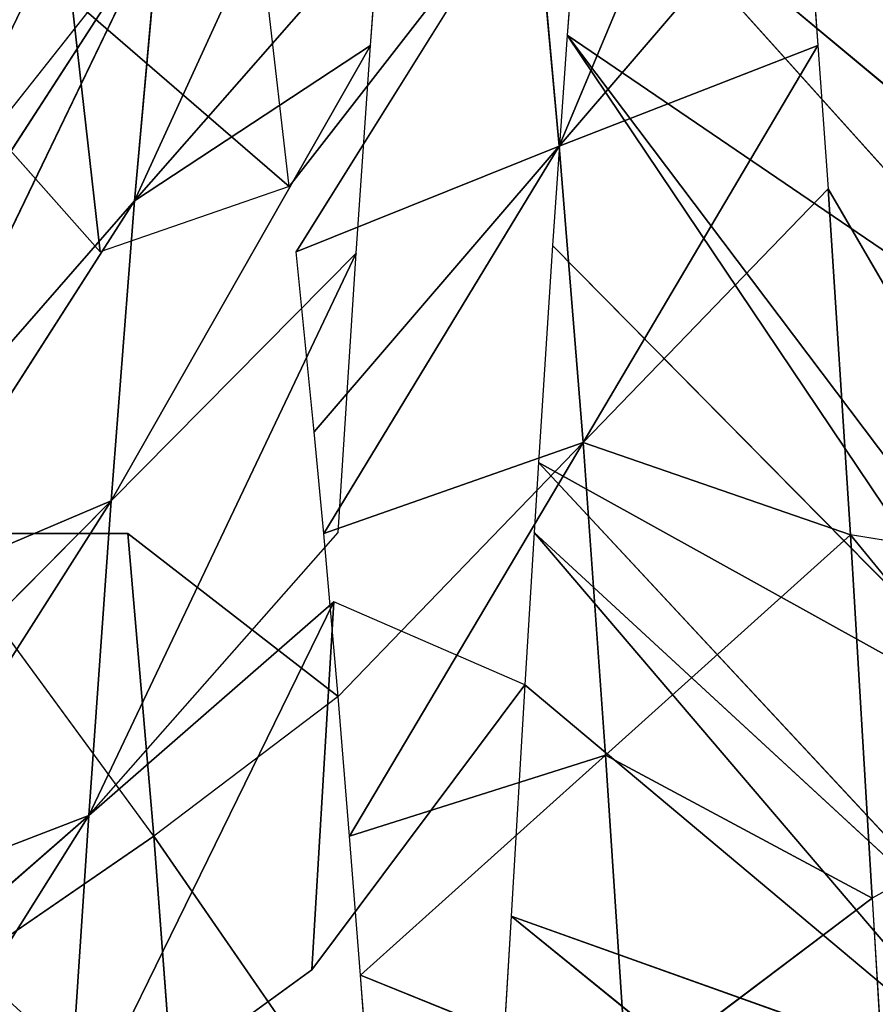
# Model space of a CAD drawing. Extents: x 143 to 263, y -61 to 82.
# Tile 570 of 656: x 248.336 to 248.718, y 73.035 to 73.475. Entities that reach past the tile are written whole.
import ezdxf

# ---------------------------------------------------------------- set-up
doc = ezdxf.new("R2010")
doc.units = 0
doc.header["$LTSCALE"] = 25.4
doc.layers.get('0').update_dxf_attribs({"color": 13, "linetype": 'CONTINUOUS'})

# ---------------------------------------------------------------- blocks, each defined once
blk = doc.blocks.new('ICE-BALL-8126_STL')
at = {"color": 41}
for p, q in [((8.86259, 44.94986, 93.84908), (8.67441, 44.72413, 93.50276)), ((8.86259, 44.94986, 93.84908), (8.67441, 44.72413, 93.50276)), ((8.91914, 44.94413, 93.79268), (8.67441, 44.72413, 93.50276)), ((8.91914, 44.94413, 93.79268), (8.67441, 44.72413, 93.50276)), ((8.91914, 44.94413, 93.79268), (8.76476, 44.71735, 93.42404)), ((8.91914, 44.94413, 93.79268), (8.76476, 44.71735, 93.42404)), ((9.10337, 44.93826, 96.66454), (8.98794, 44.84383, 96.59972)), ((9.10337, 44.93826, 96.66454), (9.15012, 44.85356, 96.68797)), ((9.04963, 44.93216, 93.68183), (8.76476, 44.71735, 93.42404)), ((9.04963, 44.93216, 93.68183), (8.76476, 44.71735, 93.42404)), ((9.00242, 44.93221, 96.60842), (8.83343, 44.83381, 96.49548)), ((9.00242, 44.93221, 96.60842), (8.98794, 44.84383, 96.59972)), ((9.08045, 44.92954, 93.659), (8.76476, 44.71735, 93.42404)), ((9.08045, 44.92954, 93.659), (8.76476, 44.71735, 93.42404)), ((8.8587, 44.71079, 93.3518), (9.08045, 44.92954, 93.659)), ((8.8587, 44.71079, 93.3518), (9.08045, 44.92954, 93.659)), ((8.95556, 44.70449, 93.2862), (9.08045, 44.92954, 93.659)), ((8.95556, 44.70449, 93.2862), (9.08045, 44.92954, 93.659)), ((8.95556, 44.70449, 93.2862), (9.18827, 44.92096, 93.58774)), ((8.95556, 44.70449, 93.2862), (9.18827, 44.92096, 93.58774)), ((8.98681, 44.70256, 93.26679), (9.18827, 44.92096, 93.58774)), ((8.98681, 44.70256, 93.26679), (9.18827, 44.92096, 93.58774)), ((9.23848, 44.91721, 93.55869), (8.98681, 44.70256, 93.26679)), ((9.23848, 44.91721, 93.55869), (8.98681, 44.70256, 93.26679)), ((9.05484, 44.69846, 93.22728), (9.23848, 44.91721, 93.55869)), ((9.05484, 44.69846, 93.22728), (9.23848, 44.91721, 93.55869)), ((9.15821, 44.69227, 93.17397), (9.23848, 44.91721, 93.55869)), ((9.15821, 44.69227, 93.17397), (9.23848, 44.91721, 93.55869)), ((9.15821, 44.69227, 93.17397), (9.33486, 44.91005, 93.50954)), ((9.15821, 44.69227, 93.17397), (9.33486, 44.91005, 93.50954)), ((9.15012, 44.85356, 96.68797), (9.22312, 44.85793, 96.72147)), ((8.98794, 44.84383, 96.59972), (9.15012, 44.85356, 96.68797)), ((8.98794, 44.84383, 96.59972), (9.15012, 44.85356, 96.68797)), ((9.08626, 44.73446, 96.43778), (9.15012, 44.85356, 96.68797)), ((9.08626, 44.73446, 96.43778), (9.15012, 44.85356, 96.68797)), ((9.23269, 44.74419, 96.51746), (9.15012, 44.85356, 96.68797)), ((9.23269, 44.74419, 96.51746), (9.15012, 44.85356, 96.68797)), ((8.83343, 44.83381, 96.49548), (8.98794, 44.84383, 96.59972)), ((8.83343, 44.83381, 96.49548), (8.98794, 44.84383, 96.59972)), ((8.94676, 44.72443, 96.34367), (8.98794, 44.84383, 96.59972)), ((8.94676, 44.72443, 96.34367), (8.98794, 44.84383, 96.59972)), ((9.08626, 44.73446, 96.43778), (8.98794, 44.84383, 96.59972)), ((9.08626, 44.73446, 96.43778), (8.98794, 44.84383, 96.59972)), ((8.76938, 44.8293, 96.44555), (8.83343, 44.83381, 96.49548)), ((8.83343, 44.83381, 96.49548), (8.94676, 44.72443, 96.34367)), ((8.83343, 44.83381, 96.49548), (8.94676, 44.72443, 96.34367)), ((8.68681, 44.82315, 96.37444), (8.76938, 44.8293, 96.44555)), ((8.76938, 44.8293, 96.44555), (8.94676, 44.72443, 96.34367)), ((8.76938, 44.8293, 96.44555), (8.94676, 44.72443, 96.34367)), ((8.76938, 44.8293, 96.44555), (8.81438, 44.71377, 96.2344)), ((8.76938, 44.8293, 96.44555), (8.81438, 44.71377, 96.2344)), ((8.68681, 44.82315, 96.37444), (8.81438, 44.71377, 96.2344)), ((8.68681, 44.82315, 96.37444), (8.81438, 44.71377, 96.2344)), ((8.57487, 44.81407, 96.26389), (8.81438, 44.71377, 96.2344)), ((8.57487, 44.81407, 96.26389), (8.81438, 44.71377, 96.2344)), ((9.23269, 44.74419, 96.51746), (9.08626, 44.73446, 96.43778)), ((9.23269, 44.74419, 96.51746), (9.08626, 44.73446, 96.43778)), ((9.18458, 44.62508, 96.27586), (9.23269, 44.74419, 96.51746)), ((9.18458, 44.62508, 96.27586), (9.23269, 44.74419, 96.51746)), ((9.08626, 44.73446, 96.43778), (8.94676, 44.72443, 96.34367)), ((9.08626, 44.73446, 96.43778), (8.94676, 44.72443, 96.34367)), ((9.12248, 44.62022, 96.23612), (9.08626, 44.73446, 96.43778)), ((9.12248, 44.62022, 96.23612), (9.08626, 44.73446, 96.43778)), ((9.18458, 44.62508, 96.27586), (9.08626, 44.73446, 96.43778)), ((9.18458, 44.62508, 96.27586), (9.08626, 44.73446, 96.43778)), ((8.67441, 44.72413, 93.50276), (8.76476, 44.71735, 93.42404)), ((8.81438, 44.71377, 96.2344), (8.94676, 44.72443, 96.34367)), ((8.81438, 44.71377, 96.2344), (8.94676, 44.72443, 96.34367)), ((8.94676, 44.72443, 96.34367), (8.98729, 44.60863, 96.13408)), ((9.06009, 44.61506, 96.19187), (8.94676, 44.72443, 96.34367)), ((9.06009, 44.61506, 96.19187), (8.94676, 44.72443, 96.34367)), ((9.12248, 44.62022, 96.23612), (8.94676, 44.72443, 96.34367)), ((9.12248, 44.62022, 96.23612), (8.94676, 44.72443, 96.34367)), ((8.94676, 44.72443, 96.34367), (8.98729, 44.60863, 96.13408)), ((8.76476, 44.71735, 93.42404), (8.8587, 44.71079, 93.3518)), ((8.81438, 44.71377, 96.2344), (8.69151, 44.70261, 96.11079)), ((8.81438, 44.71377, 96.2344), (8.69151, 44.70261, 96.11079)), ((8.94196, 44.6044, 96.09435), (8.81438, 44.71377, 96.2344)), ((8.81438, 44.71377, 96.2344), (8.86161, 44.59636, 96.01572)), ((8.81438, 44.71377, 96.2344), (8.86161, 44.59636, 96.01572)), ((8.81438, 44.71377, 96.2344), (8.98729, 44.60863, 96.13408)), ((8.81438, 44.71377, 96.2344), (8.98729, 44.60863, 96.13408)), ((8.94196, 44.6044, 96.09435), (8.81438, 44.71377, 96.2344)), ((8.8587, 44.71079, 93.3518), (8.95556, 44.70449, 93.2862)), ((8.69151, 44.70261, 96.11079), (8.86161, 44.59636, 96.01572)), ((8.83231, 44.59324, 95.98405), (8.69151, 44.70261, 96.11079)), ((8.95556, 44.70449, 93.2862), (8.98681, 44.70256, 93.26679)), ((8.98681, 44.70256, 93.26679), (9.05484, 44.69846, 93.22728)), ((9.05484, 44.69846, 93.22728), (9.01787, 44.61317, 93.2483)), ((9.05484, 44.69846, 93.22728), (9.18213, 44.60334, 93.16272)), ((9.05484, 44.69846, 93.22728), (9.15821, 44.69227, 93.17397)), ((9.15821, 44.69227, 93.17397), (9.22312, 44.68839, 93.14435)), ((8.83879, 44.52423, 93.6096), (8.57555, 44.64468, 93.6012)), ((8.83879, 44.52423, 93.6096), (8.57555, 44.64468, 93.6012)), ((8.71384, 44.63361, 93.46721), (8.83879, 44.52423, 93.6096)), ((8.76938, 44.62951, 93.42027), (8.71384, 44.63361, 93.46721)), ((8.71384, 44.63361, 93.46721), (8.83879, 44.52423, 93.6096)), ((9.26472, 44.63106, 96.32135), (9.12248, 44.53272, 96.23612)), ((9.26472, 44.63106, 96.32135), (9.18458, 44.62508, 96.27586)), ((8.76938, 44.62951, 93.42027), (8.83879, 44.52423, 93.6096)), ((8.76938, 44.62951, 93.42027), (8.83879, 44.52423, 93.6096)), ((8.76938, 44.62951, 93.42027), (8.9727, 44.51368, 93.50315)), ((8.86216, 44.62306, 93.3493), (8.76938, 44.62951, 93.42027)), ((8.76938, 44.62951, 93.42027), (8.9727, 44.51368, 93.50315)), ((8.98681, 44.61506, 93.26679), (8.86216, 44.62306, 93.3493)), ((8.9727, 44.51368, 93.50315), (8.86216, 44.62306, 93.3493)), ((8.9727, 44.51368, 93.50315), (8.86216, 44.62306, 93.3493)), ((9.18458, 44.62508, 96.27586), (9.12248, 44.62022, 96.23612)), ((9.12248, 44.62022, 96.23612), (9.06009, 44.61506, 96.19187)), ((9.11328, 44.50379, 93.41196), (8.98681, 44.61506, 93.26679)), ((9.06009, 44.61506, 96.19187), (8.98729, 44.52114, 96.13408)), ((9.06009, 44.61506, 96.19187), (8.98729, 44.60863, 96.13408)), ((9.18213, 44.60334, 93.16272), (9.01787, 44.61317, 93.2483)), ((9.18213, 44.60334, 93.16272), (9.01787, 44.61317, 93.2483)), ((9.26159, 44.49397, 93.33469), (9.01787, 44.61317, 93.2483)), ((9.26159, 44.49397, 93.33469), (9.01787, 44.61317, 93.2483)), ((9.11328, 44.50379, 93.41196), (9.01787, 44.61317, 93.2483)), ((9.06009, 44.61506, 96.19187), (9.12248, 44.53272, 96.23612)), ((8.98729, 44.60863, 96.13408), (8.94196, 44.6044, 96.09435)), ((8.94196, 44.6044, 96.09435), (8.86161, 44.59636, 96.01572)), ((9.18213, 44.60334, 93.16272), (9.26159, 44.49397, 93.33469)), ((8.83231, 44.59324, 95.98405), (8.7483, 44.49608, 95.88247)), ((8.83231, 44.59324, 95.98405), (8.7483, 44.58358, 95.88247)), ((8.83231, 44.59324, 95.98405), (8.86161, 44.50886, 96.01572)), ((9.26472, 44.54356, 96.32135), (9.12248, 44.53272, 96.23612)), ((9.26472, 44.54356, 96.32135), (9.12248, 44.53272, 96.23612)), ((8.71394, 44.53531, 93.73058), (8.83879, 44.52423, 93.6096)), ((8.96374, 44.41486, 93.75199), (8.71394, 44.53531, 93.73058)), ((8.96374, 44.41486, 93.75199), (8.71394, 44.53531, 93.73058)), ((8.88877, 44.42216, 93.82225), (8.71394, 44.53531, 93.73058)), ((8.85232, 44.42593, 93.85995), (8.71394, 44.53531, 93.73058)), ((8.71394, 44.53531, 93.73058), (8.83879, 44.52423, 93.6096)), ((8.98729, 44.52114, 96.13408), (9.12248, 44.53272, 96.23612)), ((8.98729, 44.52114, 96.13408), (9.12248, 44.53272, 96.23612)), ((9.12248, 44.53272, 96.23612), (8.98729, 44.43364, 96.13408)), ((9.12248, 44.53272, 96.23612), (9.17946, 44.44969, 96.27273)), ((8.83879, 44.52423, 93.6096), (9.01683, 44.41002, 93.70744)), ((8.96374, 44.41486, 93.75199), (8.83879, 44.52423, 93.6096)), ((8.96374, 44.41486, 93.75199), (8.83879, 44.52423, 93.6096)), ((8.9727, 44.51368, 93.50315), (8.83879, 44.52423, 93.6096)), ((8.9727, 44.51368, 93.50315), (8.83879, 44.52423, 93.6096)), ((8.83879, 44.52423, 93.6096), (9.01683, 44.41002, 93.70744)), ((8.98729, 44.52114, 96.13408), (8.98729, 44.43364, 96.13408)), ((9.08324, 44.40431, 93.657), (8.9727, 44.51368, 93.50315)), ((8.9727, 44.51368, 93.50315), (9.15375, 44.39862, 93.60918)), ((8.9727, 44.51368, 93.50315), (9.15375, 44.39862, 93.60918)), ((8.9727, 44.51368, 93.50315), (9.11328, 44.50379, 93.41196)), ((8.9727, 44.51368, 93.50315), (9.01683, 44.41002, 93.70744)), ((8.9727, 44.51368, 93.50315), (9.01683, 44.41002, 93.70744)), ((9.08324, 44.40431, 93.657), (8.9727, 44.51368, 93.50315)), ((8.9727, 44.51368, 93.50315), (9.11328, 44.50379, 93.41196)), ((8.7483, 44.49608, 95.88247), (8.86161, 44.50886, 96.01572)), ((8.7483, 44.49608, 95.88247), (8.86161, 44.50886, 96.01572)), ((8.86161, 44.50886, 96.01572), (8.7483, 44.40858, 95.88247)), ((9.11328, 44.50379, 93.41196), (9.15375, 44.39862, 93.60918)), ((9.11328, 44.50379, 93.41196), (9.26159, 44.49397, 93.33469)), ((9.29791, 44.38779, 93.5274), (9.11328, 44.50379, 93.41196)), ((9.29791, 44.38779, 93.5274), (9.11328, 44.50379, 93.41196)), ((9.2087, 44.39442, 93.57562), (9.11328, 44.50379, 93.41196)), ((9.2087, 44.39442, 93.57562), (9.11328, 44.50379, 93.41196)), ((9.11328, 44.50379, 93.41196), (9.15375, 44.39862, 93.60918)), ((9.11328, 44.50379, 93.41196), (9.26159, 44.49397, 93.33469))]:
    blk.add_line(p, q, dxfattribs=at)
mesh = blk.add_polyface(dxfattribs=at)
corners = [(21.2, 45.01358, 80.03829), (0, 43.20555, 75.32821), (21.2, 43.20555, 75.32821), (0, 45.01358, 80.03829)]
mesh.append_faces([[corners[k] for k in face] for face in [(0, 1, 2), (1, 0, 3)]], dxfattribs={"vtx0": -1, "color": 41})
mesh = blk.add_polyface(dxfattribs=at)
corners = [(21.2, 43.20555, 114.53761), (0, 45.01358, 109.82753), (21.2, 45.01358, 109.82753), (0, 43.20555, 114.53761)]
mesh.append_faces([[corners[k] for k in face] for face in [(0, 1, 2), (1, 0, 3)]], dxfattribs={"vtx0": -1, "color": 41})
mesh = blk.add_polyface(dxfattribs=at)
corners = [(0, 42.68692, 119.56032), (23, 44.9885, 114.9556), (0, 44.9885, 114.9556), (23, 42.68692, 119.56032)]
mesh.append_faces([[corners[k] for k in face] for face in [(0, 1, 2), (1, 0, 3)]], dxfattribs={"vtx0": -1, "color": 41})
mesh = blk.add_polyface(dxfattribs=at)
corners = [(0, 44.9885, 74.91022), (23, 42.68692, 70.3055), (0, 42.68692, 70.3055), (23, 44.9885, 74.91022)]
mesh.append_faces([[corners[k] for k in face] for face in [(0, 1, 2), (1, 0, 3)]], dxfattribs={"vtx0": -1, "color": 41})
mesh = blk.add_polyface(dxfattribs=at)
corners = [(8.73601, 44.96424, 93.99978), (8.50703, 44.73824, 93.6785), (8.7997, 44.9567, 93.91917)]
mesh.append_faces([[corners[k] for k in face] for face in [(0, 1, 2)]], dxfattribs={"color": 41})
mesh = blk.add_polyface(dxfattribs=at)
corners = [(8.7997, 44.9567, 93.91917), (8.50703, 44.73824, 93.6785), (8.57487, 44.73224, 93.60194)]
mesh.append_faces([[corners[k] for k in face] for face in [(0, 1, 2)]], dxfattribs={"color": 41})
mesh = blk.add_polyface(dxfattribs=at)
corners = [(8.7997, 44.9567, 93.91917), (8.57487, 44.73224, 93.60194), (8.86259, 44.94986, 93.84908)]
mesh.append_faces([[corners[k] for k in face] for face in [(0, 1, 2)]], dxfattribs={"color": 41})
mesh = blk.add_polyface(dxfattribs=at)
corners = [(8.86259, 44.94986, 93.84908), (8.57487, 44.73224, 93.60194), (8.67441, 44.72413, 93.50276)]
mesh.append_faces([[corners[k] for k in face] for face in [(0, 1, 2)]], dxfattribs={"color": 41})
mesh = blk.add_polyface(dxfattribs=at)
corners = [(8.86259, 44.94986, 93.84908), (8.67441, 44.72413, 93.50276), (8.91914, 44.94413, 93.79268)]
mesh.append_faces([[corners[k] for k in face] for face in [(0, 1, 2)]], dxfattribs={"color": 41})
mesh = blk.add_polyface(dxfattribs=at)
corners = [(8.91914, 44.94413, 93.79268), (8.67441, 44.72413, 93.50276), (8.76476, 44.71735, 93.42404)]
mesh.append_faces([[corners[k] for k in face] for face in [(0, 1, 2)]], dxfattribs={"color": 41})
mesh = blk.add_polyface(dxfattribs=at)
corners = [(8.91914, 44.94413, 93.79268), (8.76476, 44.71735, 93.42404), (9.04963, 44.93216, 93.68183)]
mesh.append_faces([[corners[k] for k in face] for face in [(0, 1, 2)]], dxfattribs={"color": 41})
mesh = blk.add_polyface(dxfattribs=at)
corners = [(9.15012, 44.85356, 96.68797), (8.98794, 44.84383, 96.59972), (9.10337, 44.93826, 96.66454)]
mesh.append_faces([[corners[k] for k in face] for face in [(0, 1, 2)]], dxfattribs={"color": 41})
mesh = blk.add_polyface(dxfattribs=at)
corners = [(9.04963, 44.93216, 93.68183), (8.76476, 44.71735, 93.42404), (9.08045, 44.92954, 93.659)]
mesh.append_faces([[corners[k] for k in face] for face in [(0, 1, 2)]], dxfattribs={"color": 41})
mesh = blk.add_polyface(dxfattribs=at)
corners = [(9.00242, 44.93221, 96.60842), (8.98794, 44.84383, 96.59972), (8.83343, 44.83381, 96.49548)]
mesh.append_faces([[corners[k] for k in face] for face in [(0, 1, 2)]], dxfattribs={"color": 41})
mesh = blk.add_polyface(dxfattribs=at)
corners = [(9.08045, 44.92954, 93.659), (8.76476, 44.71735, 93.42404), (8.8587, 44.71079, 93.3518)]
mesh.append_faces([[corners[k] for k in face] for face in [(0, 1, 2)]], dxfattribs={"color": 41})
mesh = blk.add_polyface(dxfattribs=at)
corners = [(9.08045, 44.92954, 93.659), (8.8587, 44.71079, 93.3518), (8.95556, 44.70449, 93.2862)]
mesh.append_faces([[corners[k] for k in face] for face in [(0, 1, 2)]], dxfattribs={"color": 41})
mesh = blk.add_polyface(dxfattribs=at)
corners = [(9.08045, 44.92954, 93.659), (8.95556, 44.70449, 93.2862), (9.18827, 44.92096, 93.58774)]
mesh.append_faces([[corners[k] for k in face] for face in [(0, 1, 2)]], dxfattribs={"color": 41})
mesh = blk.add_polyface(dxfattribs=at)
corners = [(9.18827, 44.92096, 93.58774), (8.95556, 44.70449, 93.2862), (8.98681, 44.70256, 93.26679)]
mesh.append_faces([[corners[k] for k in face] for face in [(0, 1, 2)]], dxfattribs={"color": 41})
mesh = blk.add_polyface(dxfattribs=at)
corners = [(9.18827, 44.92096, 93.58774), (8.98681, 44.70256, 93.26679), (9.23848, 44.91721, 93.55869)]
mesh.append_faces([[corners[k] for k in face] for face in [(0, 1, 2)]], dxfattribs={"color": 41})
mesh = blk.add_polyface(dxfattribs=at)
corners = [(9.23848, 44.91721, 93.55869), (8.98681, 44.70256, 93.26679), (9.05484, 44.69846, 93.22728)]
mesh.append_faces([[corners[k] for k in face] for face in [(0, 1, 2)]], dxfattribs={"color": 41})
mesh = blk.add_polyface(dxfattribs=at)
corners = [(9.23848, 44.91721, 93.55869), (9.05484, 44.69846, 93.22728), (9.15821, 44.69227, 93.17397)]
mesh.append_faces([[corners[k] for k in face] for face in [(0, 1, 2)]], dxfattribs={"color": 41})
mesh = blk.add_polyface(dxfattribs=at)
corners = [(9.23848, 44.91721, 93.55869), (9.15821, 44.69227, 93.17397), (9.33486, 44.91005, 93.50954)]
mesh.append_faces([[corners[k] for k in face] for face in [(0, 1, 2)]], dxfattribs={"color": 41})
mesh = blk.add_polyface(dxfattribs=at)
corners = [(9.33486, 44.91005, 93.50954), (9.15821, 44.69227, 93.17397), (9.22312, 44.68839, 93.14435)]
mesh.append_faces([[corners[k] for k in face] for face in [(0, 1, 2)]], dxfattribs={"color": 41})
mesh = blk.add_polyface(dxfattribs=at)
corners = [(9.22312, 44.85793, 96.72147), (9.23269, 44.74419, 96.51746), (9.15012, 44.85356, 96.68797)]
mesh.append_faces([[corners[k] for k in face] for face in [(0, 1, 2)]], dxfattribs={"color": 41})
mesh = blk.add_polyface(dxfattribs=at)
corners = [(9.15012, 44.85356, 96.68797), (9.08626, 44.73446, 96.43778), (8.98794, 44.84383, 96.59972)]
mesh.append_faces([[corners[k] for k in face] for face in [(0, 1, 2)]], dxfattribs={"color": 41})
mesh = blk.add_polyface(dxfattribs=at)
corners = [(9.15012, 44.85356, 96.68797), (9.23269, 44.74419, 96.51746), (9.08626, 44.73446, 96.43778)]
mesh.append_faces([[corners[k] for k in face] for face in [(0, 1, 2)]], dxfattribs={"color": 41})
mesh = blk.add_polyface(dxfattribs=at)
corners = [(8.98794, 44.84383, 96.59972), (8.94676, 44.72443, 96.34367), (8.83343, 44.83381, 96.49548)]
mesh.append_faces([[corners[k] for k in face] for face in [(0, 1, 2)]], dxfattribs={"color": 41})
mesh = blk.add_polyface(dxfattribs=at)
corners = [(8.98794, 44.84383, 96.59972), (9.08626, 44.73446, 96.43778), (8.94676, 44.72443, 96.34367)]
mesh.append_faces([[corners[k] for k in face] for face in [(0, 1, 2)]], dxfattribs={"color": 41})
mesh = blk.add_polyface(dxfattribs=at)
corners = [(8.83343, 44.83381, 96.49548), (8.94676, 44.72443, 96.34367), (8.76938, 44.8293, 96.44555)]
mesh.append_faces([[corners[k] for k in face] for face in [(0, 1, 2)]], dxfattribs={"color": 41})
mesh = blk.add_polyface(dxfattribs=at)
corners = [(8.76938, 44.8293, 96.44555), (8.81438, 44.71377, 96.2344), (8.68681, 44.82315, 96.37444)]
mesh.append_faces([[corners[k] for k in face] for face in [(0, 1, 2)]], dxfattribs={"color": 41})
mesh = blk.add_polyface(dxfattribs=at)
corners = [(8.76938, 44.8293, 96.44555), (8.94676, 44.72443, 96.34367), (8.81438, 44.71377, 96.2344)]
mesh.append_faces([[corners[k] for k in face] for face in [(0, 1, 2)]], dxfattribs={"color": 41})
mesh = blk.add_polyface(dxfattribs=at)
corners = [(8.68681, 44.82315, 96.37444), (8.81438, 44.71377, 96.2344), (8.57487, 44.81407, 96.26389)]
mesh.append_faces([[corners[k] for k in face] for face in [(0, 1, 2)]], dxfattribs={"color": 41})
mesh = blk.add_polyface(dxfattribs=at)
corners = [(8.57487, 44.81407, 96.26389), (8.81438, 44.71377, 96.2344), (8.69151, 44.70261, 96.11079)]
mesh.append_faces([[corners[k] for k in face] for face in [(0, 1, 2)]], dxfattribs={"color": 41})
mesh = blk.add_polyface(dxfattribs=at)
corners = [(9.23269, 44.74419, 96.51746), (9.18458, 44.62508, 96.27586), (9.08626, 44.73446, 96.43778)]
mesh.append_faces([[corners[k] for k in face] for face in [(0, 1, 2)]], dxfattribs={"color": 41})
mesh = blk.add_polyface(dxfattribs=at)
corners = [(9.23269, 44.74419, 96.51746), (9.26472, 44.63106, 96.32135), (9.18458, 44.62508, 96.27586)]
mesh.append_faces([[corners[k] for k in face] for face in [(0, 1, 2)]], dxfattribs={"color": 41})
mesh = blk.add_polyface(dxfattribs=at)
corners = [(9.08626, 44.73446, 96.43778), (9.12248, 44.62022, 96.23612), (8.94676, 44.72443, 96.34367)]
mesh.append_faces([[corners[k] for k in face] for face in [(0, 1, 2)]], dxfattribs={"color": 41})
mesh = blk.add_polyface(dxfattribs=at)
corners = [(9.08626, 44.73446, 96.43778), (9.18458, 44.62508, 96.27586), (9.12248, 44.62022, 96.23612)]
mesh.append_faces([[corners[k] for k in face] for face in [(0, 1, 2)]], dxfattribs={"color": 41})
mesh = blk.add_polyface(dxfattribs=at)
corners = [(8.94676, 44.72443, 96.34367), (8.98729, 44.60863, 96.13408), (8.81438, 44.71377, 96.2344)]
mesh.append_faces([[corners[k] for k in face] for face in [(0, 1, 2)]], dxfattribs={"color": 41})
mesh = blk.add_polyface(dxfattribs=at)
corners = [(8.94676, 44.72443, 96.34367), (9.06009, 44.61506, 96.19187), (8.98729, 44.60863, 96.13408)]
mesh.append_faces([[corners[k] for k in face] for face in [(0, 1, 2)]], dxfattribs={"color": 41})
mesh = blk.add_polyface(dxfattribs=at)
corners = [(8.94676, 44.72443, 96.34367), (9.12248, 44.62022, 96.23612), (9.06009, 44.61506, 96.19187)]
mesh.append_faces([[corners[k] for k in face] for face in [(0, 1, 2)]], dxfattribs={"color": 41})
mesh = blk.add_polyface(dxfattribs=at)
corners = [(8.81438, 44.71377, 96.2344), (8.86161, 44.59636, 96.01572), (8.69151, 44.70261, 96.11079)]
mesh.append_faces([[corners[k] for k in face] for face in [(0, 1, 2)]], dxfattribs={"color": 41})
mesh = blk.add_polyface(dxfattribs=at)
corners = [(8.81438, 44.71377, 96.2344), (8.94196, 44.6044, 96.09435), (8.86161, 44.59636, 96.01572)]
mesh.append_faces([[corners[k] for k in face] for face in [(0, 1, 2)]], dxfattribs={"color": 41})
mesh = blk.add_polyface(dxfattribs=at)
corners = [(8.81438, 44.71377, 96.2344), (8.98729, 44.60863, 96.13408), (8.94196, 44.6044, 96.09435)]
mesh.append_faces([[corners[k] for k in face] for face in [(0, 1, 2)]], dxfattribs={"color": 41})
mesh = blk.add_polyface(dxfattribs=at)
corners = [(8.69151, 44.70261, 96.11079), (8.83231, 44.59324, 95.98405), (8.7483, 44.58358, 95.88247)]
mesh.append_faces([[corners[k] for k in face] for face in [(0, 1, 2)]], dxfattribs={"color": 41})
mesh = blk.add_polyface(dxfattribs=at)
corners = [(9.18213, 44.60334, 93.16272), (9.05484, 44.69846, 93.22728), (9.01787, 44.61317, 93.2483)]
mesh.append_faces([[corners[k] for k in face] for face in [(0, 1, 2)]], dxfattribs={"color": 41})
mesh = blk.add_polyface(dxfattribs=at)
corners = [(8.83879, 44.52423, 93.6096), (8.71384, 44.63361, 93.46721), (8.57555, 44.64468, 93.6012)]
mesh.append_faces([[corners[k] for k in face] for face in [(0, 1, 2)]], dxfattribs={"color": 41})
mesh = blk.add_polyface(dxfattribs=at)
corners = [(8.71394, 44.53531, 93.73058), (8.83879, 44.52423, 93.6096), (8.57555, 44.64468, 93.6012)]
mesh.append_faces([[corners[k] for k in face] for face in [(0, 1, 2)]], dxfattribs={"color": 41})
mesh = blk.add_polyface(dxfattribs=at)
corners = [(8.83879, 44.52423, 93.6096), (8.76938, 44.62951, 93.42027), (8.71384, 44.63361, 93.46721)]
mesh.append_faces([[corners[k] for k in face] for face in [(0, 1, 2)]], dxfattribs={"color": 41})
mesh = blk.add_polyface(dxfattribs=at)
corners = [(9.26472, 44.54356, 96.32135), (9.12248, 44.53272, 96.23612), (9.26472, 44.63106, 96.32135)]
mesh.append_faces([[corners[k] for k in face] for face in [(0, 1, 2)]], dxfattribs={"color": 41})
mesh = blk.add_polyface(dxfattribs=at)
corners = [(8.83879, 44.52423, 93.6096), (8.9727, 44.51368, 93.50315), (8.76938, 44.62951, 93.42027)]
mesh.append_faces([[corners[k] for k in face] for face in [(0, 1, 2)]], dxfattribs={"color": 41})
mesh = blk.add_polyface(dxfattribs=at)
corners = [(8.9727, 44.51368, 93.50315), (8.86216, 44.62306, 93.3493), (8.76938, 44.62951, 93.42027)]
mesh.append_faces([[corners[k] for k in face] for face in [(0, 1, 2)]], dxfattribs={"color": 41})
mesh = blk.add_polyface(dxfattribs=at)
corners = [(8.86216, 44.62306, 93.3493), (9.11328, 44.50379, 93.41196), (8.98681, 44.61506, 93.26679), (8.9727, 44.51368, 93.50315)]
mesh.append_faces([[corners[k] for k in face] for face in [(0, 1, 2), (1, 0, 3)]], dxfattribs={"vtx0": -1, "color": 41})
mesh = blk.add_polyface(dxfattribs=at)
corners = [(9.12248, 44.53272, 96.23612), (8.98729, 44.52114, 96.13408), (9.06009, 44.61506, 96.19187)]
mesh.append_faces([[corners[k] for k in face] for face in [(0, 1, 2)]], dxfattribs={"color": 41})
mesh = blk.add_polyface(dxfattribs=at)
corners = [(9.26159, 44.49397, 93.33469), (9.18213, 44.60334, 93.16272), (9.01787, 44.61317, 93.2483)]
mesh.append_faces([[corners[k] for k in face] for face in [(0, 1, 2)]], dxfattribs={"color": 41})
mesh = blk.add_polyface(dxfattribs=at)
corners = [(9.11328, 44.50379, 93.41196), (9.26159, 44.49397, 93.33469), (9.01787, 44.61317, 93.2483)]
mesh.append_faces([[corners[k] for k in face] for face in [(0, 1, 2)]], dxfattribs={"color": 41})
mesh = blk.add_polyface(dxfattribs=at)
corners = [(8.83231, 44.59324, 95.98405), (8.86161, 44.50886, 96.01572), (8.7483, 44.49608, 95.88247)]
mesh.append_faces([[corners[k] for k in face] for face in [(0, 1, 2)]], dxfattribs={"color": 41})
mesh = blk.add_polyface(dxfattribs=at)
corners = [(8.60042, 44.54678, 93.86486), (8.85232, 44.42593, 93.85995), (8.71394, 44.53531, 93.73058)]
mesh.append_faces([[corners[k] for k in face] for face in [(0, 1, 2)]], dxfattribs={"color": 41})
mesh = blk.add_polyface(dxfattribs=at)
corners = [(8.77246, 44.43484, 93.95233), (8.85232, 44.42593, 93.85995), (8.60042, 44.54678, 93.86486)]
mesh.append_faces([[corners[k] for k in face] for face in [(0, 1, 2)]], dxfattribs={"color": 41})
mesh = blk.add_polyface(dxfattribs=at)
corners = [(9.26472, 44.54356, 96.32135), (9.17946, 44.44969, 96.27273), (9.12248, 44.53272, 96.23612)]
mesh.append_faces([[corners[k] for k in face] for face in [(0, 1, 2)]], dxfattribs={"color": 41})
mesh = blk.add_polyface(dxfattribs=at)
corners = [(8.96374, 44.41486, 93.75199), (8.83879, 44.52423, 93.6096), (8.71394, 44.53531, 93.73058)]
mesh.append_faces([[corners[k] for k in face] for face in [(0, 1, 2)]], dxfattribs={"color": 41})
mesh = blk.add_polyface(dxfattribs=at)
corners = [(8.88877, 44.42216, 93.82225), (8.96374, 44.41486, 93.75199), (8.71394, 44.53531, 93.73058)]
mesh.append_faces([[corners[k] for k in face] for face in [(0, 1, 2)]], dxfattribs={"color": 41})
mesh = blk.add_polyface(dxfattribs=at)
corners = [(9.12248, 44.53272, 96.23612), (8.98729, 44.43364, 96.13408), (8.98729, 44.52114, 96.13408)]
mesh.append_faces([[corners[k] for k in face] for face in [(0, 1, 2)]], dxfattribs={"color": 41})
mesh = blk.add_polyface(dxfattribs=at)
corners = [(8.96374, 44.41486, 93.75199), (9.01683, 44.41002, 93.70744), (8.83879, 44.52423, 93.6096)]
mesh.append_faces([[corners[k] for k in face] for face in [(0, 1, 2)]], dxfattribs={"color": 41})
mesh = blk.add_polyface(dxfattribs=at)
corners = [(9.01683, 44.41002, 93.70744), (8.9727, 44.51368, 93.50315), (8.83879, 44.52423, 93.6096)]
mesh.append_faces([[corners[k] for k in face] for face in [(0, 1, 2)]], dxfattribs={"color": 41})
mesh = blk.add_polyface(dxfattribs=at)
corners = [(9.08324, 44.40431, 93.657), (9.15375, 44.39862, 93.60918), (8.9727, 44.51368, 93.50315)]
mesh.append_faces([[corners[k] for k in face] for face in [(0, 1, 2)]], dxfattribs={"color": 41})
mesh = blk.add_polyface(dxfattribs=at)
corners = [(9.15375, 44.39862, 93.60918), (9.11328, 44.50379, 93.41196), (8.9727, 44.51368, 93.50315)]
mesh.append_faces([[corners[k] for k in face] for face in [(0, 1, 2)]], dxfattribs={"color": 41})
mesh = blk.add_polyface(dxfattribs=at)
corners = [(9.01683, 44.41002, 93.70744), (9.08324, 44.40431, 93.657), (8.9727, 44.51368, 93.50315)]
mesh.append_faces([[corners[k] for k in face] for face in [(0, 1, 2)]], dxfattribs={"color": 41})
mesh = blk.add_polyface(dxfattribs=at)
corners = [(8.86161, 44.50886, 96.01572), (8.7483, 44.40858, 95.88247), (8.7483, 44.49608, 95.88247)]
mesh.append_faces([[corners[k] for k in face] for face in [(0, 1, 2)]], dxfattribs={"color": 41})
mesh = blk.add_polyface(dxfattribs=at)
corners = [(9.29791, 44.38779, 93.5274), (9.26159, 44.49397, 93.33469), (9.11328, 44.50379, 93.41196)]
mesh.append_faces([[corners[k] for k in face] for face in [(0, 1, 2)]], dxfattribs={"color": 41})
mesh = blk.add_polyface(dxfattribs=at)
corners = [(9.2087, 44.39442, 93.57562), (9.29791, 44.38779, 93.5274), (9.11328, 44.50379, 93.41196)]
mesh.append_faces([[corners[k] for k in face] for face in [(0, 1, 2)]], dxfattribs={"color": 41})
mesh = blk.add_polyface(dxfattribs=at)
corners = [(9.15375, 44.39862, 93.60918), (9.2087, 44.39442, 93.57562), (9.11328, 44.50379, 93.41196)]
mesh.append_faces([[corners[k] for k in face] for face in [(0, 1, 2)]], dxfattribs={"color": 41})

msp = doc.modelspace()

# ---------------------------------------------------------------- block references
at = {"color": 0, "rotation": 270}
msp.add_blockref('ICE-BALL-8126_STL', (203.86356, 82.23263), dxfattribs=at)

doc.saveas('drawing.dxf')
